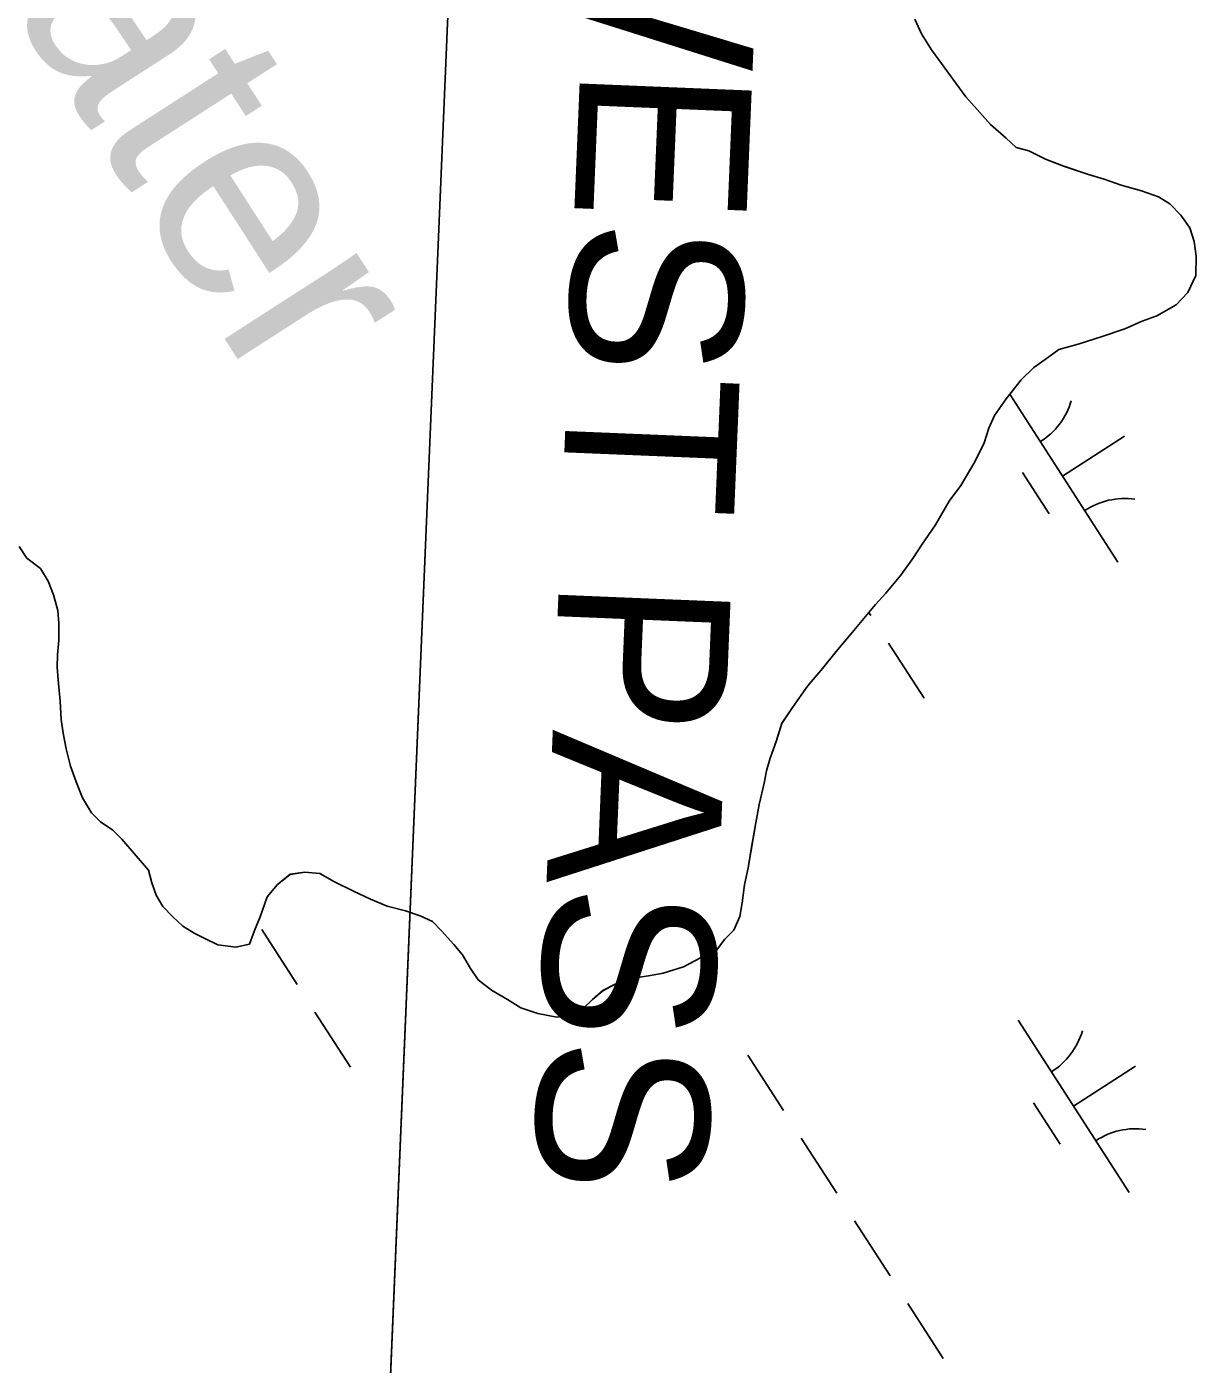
# Model space of a CAD drawing. Extents: x 3937982 to 3958556, y 219448 to 241894.
# Drawn here: x 3943589.5 to 3943874.7, y 232776.3 to 233102.5 of the extents above; entities that cross this region are included whole.
import ezdxf

# ---------------------------------------------------------------- set-up
doc = ezdxf.new("R2010")
doc.units = 0
for name, color, linetype in [('V-RIVR-IDEN', 7, 'Continuous'), ('V-RIVR-RANG', 7, 'Continuous'), ('V-RIVR-RANG-IDEN', 7, 'Continuous'), ('V-TOPO-MINR', 7, 'Continuous'), ('V-TOPO-SHOR', 7, 'Continuous'), ('V-WETL-SWMP', 7, 'Continuous')]:
    doc.layers.add(name, color=color, linetype=linetype)

msp = doc.modelspace()

# ---------------------------------------------------------------- linework, layer by layer
at = {"layer": 'V-RIVR-RANG'}
for points in [[(3943765.567, 234844.599), (3943658.865, 232314.647)], [(3943765.567, 234844.599), (3943658.865, 232314.647)], [(3943686.842, 232977.97), (3943674.622, 232688.228)]]:
    msp.add_lwpolyline(points, dxfattribs=at)
at = {"layer": 'V-TOPO-MINR'}
msp.add_lwpolyline([(3943765.567, 234844.599), (3943658.865, 232314.647)], dxfattribs=at)
at = {"layer": 'V-TOPO-SHOR'}
for points in [[(3943806.095, 233104.391), (3943807.705, 233100.776), (3943810.142, 233096.873), (3943812.585, 233093.524), (3943816.116, 233088.779), (3943818.559, 233085.428), (3943821.283, 233082.35), (3943824.552, 233078.713), (3943828.377, 233075.346), (3943830.835, 233073.102), (3943833.864, 233072.233), (3943837.984, 233070.243), (3943842.383, 233068.526), (3943848.439, 233066.511), (3943852.294, 233065.354), (3943856.42, 233063.916), (3943861.379, 233062.468), (3943865.505, 233061.033), (3943868.248, 233059.337), (3943870.974, 233056.537), (3943873.144, 233053.467), (3943874.207, 233050.135), (3943874.711, 233046.537), (3943874.65, 233041.837), (3943872.659, 233037.716), (3943869.855, 233034.714), (3943865.12, 233032.013), (3943861.51, 233030.677), (3943857.338, 233028.797), (3943851.784, 233026.938), (3943845.955, 233025.08)], [(3943845.955, 233025.08), (3943841.239, 233023.759), (3943837.888, 233021.316), (3943835.099, 233019.417), (3943832.019, 233016.417), (3943828.363, 233011.768), (3943825.545, 233007.658), (3943824.121, 233004.637), (3943822.968, 233001.057), (3943820.695, 232996.39), (3943817.302, 232990.629), (3943814.488, 232986.797), (3943811.092, 232981.036), (3943807.711, 232976.104), (3943805.737, 232973.092), (3943802.638, 232968.709), (3943798.984, 232964.334), (3943796.461, 232961.604), (3943794.493, 232959.143), (3943790.841, 232954.766), (3943786.909, 232950.119), (3943783.538, 232946.019), (3943779.887, 232941.645), (3943776.225, 232936.441), (3943773.685, 232932.605), (3943772.246, 232928.199), (3943770.808, 232924.073), (3943769.94, 232921.044), (3943769.346, 232918.011), (3943768.17, 232912.774), (3943767.283, 232908.362), (3943766.38, 232902.845), (3943765.477, 232897.33), (3943764.594, 232893.195), (3943763.984, 232888.779), (3943763.386, 232885.472), (3943761.961, 232882.173), (3943759.72, 232879.992), (3943757.748, 232877.253), (3943753.853, 232875.369), (3943749.679, 232873.213), (3943744.682, 232871.621), (3943741.634, 232871.109), (3943736.924, 232870.341), (3943733.037, 232869.01), (3943729.975, 232867.392), (3943727.458, 232865.215), (3943725.217, 232863.032), (3943722.156, 232861.414), (3943718.832, 232860.906), (3943714.144, 232861.797), (3943710.015, 232863.235), (3943706.724, 232865.213), (3943702.884, 232867.476), (3943699.601, 232870.008), (3943697.705, 232872.797), (3943695.812, 232876.139), (3943693.635, 232878.656), (3943690.639, 232882.013), (3943688.458, 232884.253), (3943685.435, 232885.675), (3943681.857, 232886.83), (3943677.45, 232887.993), (3943673.325, 232889.705), (3943669.207, 232891.696), (3943664.535, 232893.969), (3943660.97, 232895.952), (3943657.379, 232896.275), (3943653.779, 232895.769), (3943650.705, 232893.324), (3943648.18, 232890.315), (3943646.453, 232885.363), (3943645.028, 232882.064), (3943643.879, 232878.763), (3943640.551, 232877.978), (3943636.138, 232878.589), (3943633.115, 232880.012), (3943630.368, 232881.429), (3943627.626, 232883.125), (3943625.169, 232885.37), (3943622.715, 232887.889), (3943621.093, 232890.676), (3943620.028, 232893.729), (3943619.24, 232896.781), (3943612.704, 232904.332)], [(3943612.704, 232904.332), (3943610.523, 232906.573), (3943607.509, 232908.547), (3943605.327, 232910.787), (3943603.163, 232914.408), (3943601.555, 232918.301), (3943600.226, 232922.189), (3943599.175, 232926.348), (3943598.397, 232930.229), (3943597.889, 232933.553), (3943597.67, 232937.979), (3943597.189, 232943.238), (3943596.951, 232946.281), (3943596.992, 232949.32), (3943597.316, 232952.911), (3943597.371, 232957.056), (3943597.135, 232960.099), (3943596.081, 232963.984), (3943594.743, 232967.318), (3943592.847, 232970.384), (3943589.564, 232972.917), (3943587.668, 232975.707)]]:
    msp.add_lwpolyline(points, dxfattribs=at)
at = {"layer": 'V-WETL-SWMP'}
for p, q in [((3943806.095, 233104.391), (3943807.705, 233100.776)), ((3943807.705, 233100.776), (3943810.142, 233096.873)), ((3943810.142, 233096.873), (3943812.585, 233093.524)), ((3943812.585, 233093.524), (3943816.116, 233088.778)), ((3943816.116, 233088.778), (3943818.559, 233085.428)), ((3943818.559, 233085.428), (3943821.283, 233082.351)), ((3943821.283, 233082.351), (3943824.552, 233078.714)), ((3943824.552, 233078.714), (3943828.377, 233075.346)), ((3943828.377, 233075.346), (3943830.835, 233073.102)), ((3943830.835, 233073.102), (3943833.864, 233072.233)), ((3943833.864, 233072.233), (3943837.984, 233070.243)), ((3943837.984, 233070.243), (3943842.384, 233068.526)), ((3943842.384, 233068.526), (3943848.439, 233066.511)), ((3943848.439, 233066.511), (3943852.294, 233065.354)), ((3943852.294, 233065.354), (3943856.421, 233063.917)), ((3943856.421, 233063.917), (3943861.378, 233062.469)), ((3943861.378, 233062.469), (3943865.505, 233061.032)), ((3943865.505, 233061.032), (3943868.247, 233059.337)), ((3943868.247, 233059.337), (3943870.974, 233056.537)), ((3943870.974, 233056.537), (3943873.145, 233053.468)), ((3943873.145, 233053.468), (3943874.207, 233050.136)), ((3943874.207, 233050.136), (3943874.712, 233046.536)), ((3943874.712, 233046.536), (3943874.649, 233041.837)), ((3943874.649, 233041.837), (3943872.66, 233037.717)), ((3943869.856, 233034.714), (3943865.12, 233032.012)), ((3943872.66, 233037.717), (3943869.856, 233034.714)), ((3943865.12, 233032.012), (3943861.509, 233030.678)), ((3943857.338, 233028.798), (3943851.784, 233026.937)), ((3943861.509, 233030.678), (3943857.338, 233028.798)), ((3943845.955, 233025.079), (3943841.238, 233023.76)), ((3943851.784, 233026.937), (3943845.955, 233025.079)), ((3943841.238, 233023.76), (3943837.888, 233021.316)), ((3943835.099, 233019.418), (3943832.018, 233016.418)), ((3943837.888, 233021.316), (3943835.099, 233019.418)), ((3943832.018, 233016.418), (3943828.363, 233011.767)), ((3943828.363, 233011.767), (3943825.544, 233007.658)), ((3943829.244, 233012.887), (3943855.631, 232971.893)), ((3943825.544, 233007.658), (3943824.122, 233004.636)), ((3943824.122, 233004.636), (3943822.969, 233001.058)), ((3943842.1, 232992.914), (3943857.235, 233002.657)), ((3943822.969, 233001.058), (3943820.696, 232996.389)), ((3943820.696, 232996.389), (3943817.302, 232990.629)), ((3943832.365, 232993.783), (3943838.86, 232983.693)), ((3943817.302, 232990.629), (3943814.487, 232986.796)), ((3943814.487, 232986.796), (3943811.093, 232981.036)), ((3943811.093, 232981.036), (3943807.711, 232976.105)), ((3943807.711, 232976.105), (3943805.736, 232973.091)), ((3943589.565, 232972.917), (3943587.667, 232975.706)), ((3943592.848, 232970.385), (3943589.565, 232972.917)), ((3943805.736, 232973.091), (3943802.637, 232968.709)), ((3943594.743, 232967.319), (3943592.848, 232970.385)), ((3943596.081, 232963.984), (3943594.743, 232967.319)), ((3943802.637, 232968.709), (3943798.985, 232964.335)), ((3943597.135, 232960.1), (3943596.081, 232963.984)), ((3943798.985, 232964.335), (3943796.461, 232961.604)), ((3943597.371, 232957.056), (3943597.135, 232960.1)), ((3943796.461, 232961.604), (3943794.494, 232959.142)), ((3943794.885, 232959.631), (3943795.353, 232958.904)), ((3943597.316, 232952.911), (3943597.371, 232957.056)), ((3943794.494, 232959.142), (3943790.842, 232954.767)), ((3943790.842, 232954.767), (3943786.91, 232950.12)), ((3943596.992, 232949.321), (3943597.316, 232952.911)), ((3943786.91, 232950.12), (3943783.539, 232946.019)), ((3943799.683, 232952.177), (3943808.342, 232938.723)), ((3943596.952, 232946.281), (3943596.992, 232949.321)), ((3943597.188, 232943.237), (3943596.952, 232946.281)), ((3943597.671, 232937.979), (3943597.188, 232943.237)), ((3943783.539, 232946.019), (3943779.887, 232941.644)), ((3943779.887, 232941.644), (3943776.225, 232936.44)), ((3943597.889, 232933.553), (3943597.671, 232937.979)), ((3943598.397, 232930.229), (3943597.889, 232933.553)), ((3943776.225, 232936.44), (3943773.686, 232932.604)), ((3943599.175, 232926.349), (3943598.397, 232930.229)), ((3943773.686, 232932.604), (3943772.245, 232928.2)), ((3943772.245, 232928.2), (3943770.808, 232924.073)), ((3943600.226, 232922.188), (3943599.175, 232926.349)), ((3943770.808, 232924.073), (3943769.939, 232921.044)), ((3943601.556, 232918.301), (3943600.226, 232922.188)), ((3943769.939, 232921.044), (3943769.346, 232918.011)), ((3943603.163, 232914.409), (3943601.556, 232918.301)), ((3943769.346, 232918.011), (3943768.171, 232912.774)), ((3943605.327, 232910.787), (3943603.163, 232914.409)), ((3943607.509, 232908.547), (3943605.327, 232910.787)), ((3943768.171, 232912.774), (3943767.283, 232908.363)), ((3943610.523, 232906.572), (3943607.509, 232908.547)), ((3943767.283, 232908.363), (3943765.478, 232897.33)), ((3943612.705, 232904.331), (3943610.523, 232906.572)), ((3943619.239, 232896.781), (3943612.705, 232904.331)), ((3943620.028, 232893.73), (3943619.239, 232896.781)), ((3943653.78, 232895.77), (3943650.706, 232893.323)), ((3943657.38, 232896.275), (3943653.78, 232895.77)), ((3943660.969, 232895.951), (3943657.38, 232896.275)), ((3943664.536, 232893.969), (3943660.969, 232895.951)), ((3943765.478, 232897.33), (3943764.594, 232893.195)), ((3943621.093, 232890.675), (3943620.028, 232893.73)), ((3943650.706, 232893.323), (3943648.179, 232890.316)), ((3943669.206, 232891.696), (3943664.536, 232893.969)), ((3943673.326, 232889.706), (3943669.206, 232891.696)), ((3943764.594, 232893.195), (3943763.983, 232888.78)), ((3943622.715, 232887.889), (3943621.093, 232890.675)), ((3943625.169, 232885.369), (3943622.715, 232887.889)), ((3943648.179, 232890.316), (3943646.454, 232885.363)), ((3943677.449, 232887.993), (3943673.326, 232889.706)), ((3943681.857, 232886.829), (3943677.449, 232887.993)), ((3943763.983, 232888.78), (3943763.386, 232885.471)), ((3943627.627, 232883.125), (3943625.169, 232885.369)), ((3943646.454, 232885.363), (3943645.028, 232882.065)), ((3943685.435, 232885.675), (3943681.857, 232886.829)), ((3943688.457, 232884.253), (3943685.435, 232885.675)), ((3943763.386, 232885.471), (3943761.96, 232882.173)), ((3943630.369, 232881.43), (3943627.627, 232883.125)), ((3943633.115, 232880.011), (3943630.369, 232881.43)), ((3943645.028, 232882.065), (3943643.879, 232878.763)), ((3943646.825, 232882.328), (3943655.485, 232868.875)), ((3943690.639, 232882.013), (3943688.457, 232884.253)), ((3943693.635, 232878.656), (3943690.639, 232882.013)), ((3943761.96, 232882.173), (3943759.72, 232879.991)), ((3943636.137, 232878.589), (3943633.115, 232880.011)), ((3943640.551, 232877.978), (3943636.137, 232878.589)), ((3943643.879, 232878.763), (3943640.551, 232877.978)), ((3943695.813, 232876.139), (3943693.635, 232878.656)), ((3943759.72, 232879.991), (3943757.748, 232877.253)), ((3943697.704, 232872.797), (3943695.813, 232876.139)), ((3943753.853, 232875.37), (3943749.678, 232873.213)), ((3943757.748, 232877.253), (3943753.853, 232875.37)), ((3943699.602, 232870.007), (3943697.704, 232872.797)), ((3943744.681, 232871.621), (3943741.634, 232871.109)), ((3943749.678, 232873.213), (3943744.681, 232871.621)), ((3943702.885, 232867.476), (3943699.602, 232870.007)), ((3943733.037, 232869.011), (3943729.974, 232867.393)), ((3943736.924, 232870.342), (3943733.037, 232869.011)), ((3943741.634, 232871.109), (3943736.924, 232870.342)), ((3943706.725, 232865.214), (3943702.885, 232867.476)), ((3943710.016, 232863.235), (3943706.725, 232865.214)), ((3943727.458, 232865.215), (3943725.217, 232863.033)), ((3943729.974, 232867.393), (3943727.458, 232865.215)), ((3943659.815, 232862.148), (3943668.475, 232848.694)), ((3943714.144, 232861.798), (3943710.016, 232863.235)), ((3943718.831, 232860.907), (3943714.144, 232861.798)), ((3943725.217, 232863.033), (3943722.155, 232861.415)), ((3943722.155, 232861.415), (3943718.831, 232860.907)), ((3943831.267, 232860.216), (3943858.33, 232818.173)), ((3943765.402, 232851.621), (3943774.062, 232838.167)), ((3943844.799, 232839.194), (3943859.934, 232848.937)), ((3943835.063, 232840.064), (3943841.558, 232829.973)), ((3943778.392, 232831.44), (3943787.052, 232817.987)), ((3943791.382, 232811.26), (3943800.042, 232797.806)), ((3943804.372, 232791.079), (3943813.032, 232777.625))]:
    msp.add_line(p, q, dxfattribs=at)
for centre, start, end in [((3943827.35, 233016.269), 301.99668, 343.54034), ((3943857.25, 232969.817), 81.99668, 123.54034), ((3943830.048, 232862.549), 301.99668, 343.54034), ((3943859.948, 232816.097), 81.99668, 123.54034)]:
    msp.add_arc(centre, 17.623, start, end, dxfattribs=at)

# ---------------------------------------------------------------- texts
at = {"layer": 'V-RIVR-IDEN'}
msp.add_text('Water', height=49.9999, rotation=302.76856, dxfattribs=at).set_placement((3943550.809, 233161.515))
at = {"layer": 'V-RIVR-RANG'}
msp.add_text('ENTRANCE RANGE SOUTHWEST PASS', height=42, rotation=267.62762, dxfattribs=at).set_placement((3943757.213, 233882.066))
at = {"layer": 'V-RIVR-RANG-IDEN'}
msp.add_text('ENTRANCE RANGE SOUTHWEST PASS', height=42, rotation=267.62762, dxfattribs=at).set_placement((3943757.213, 233882.066))

doc.saveas('drawing.dxf')
